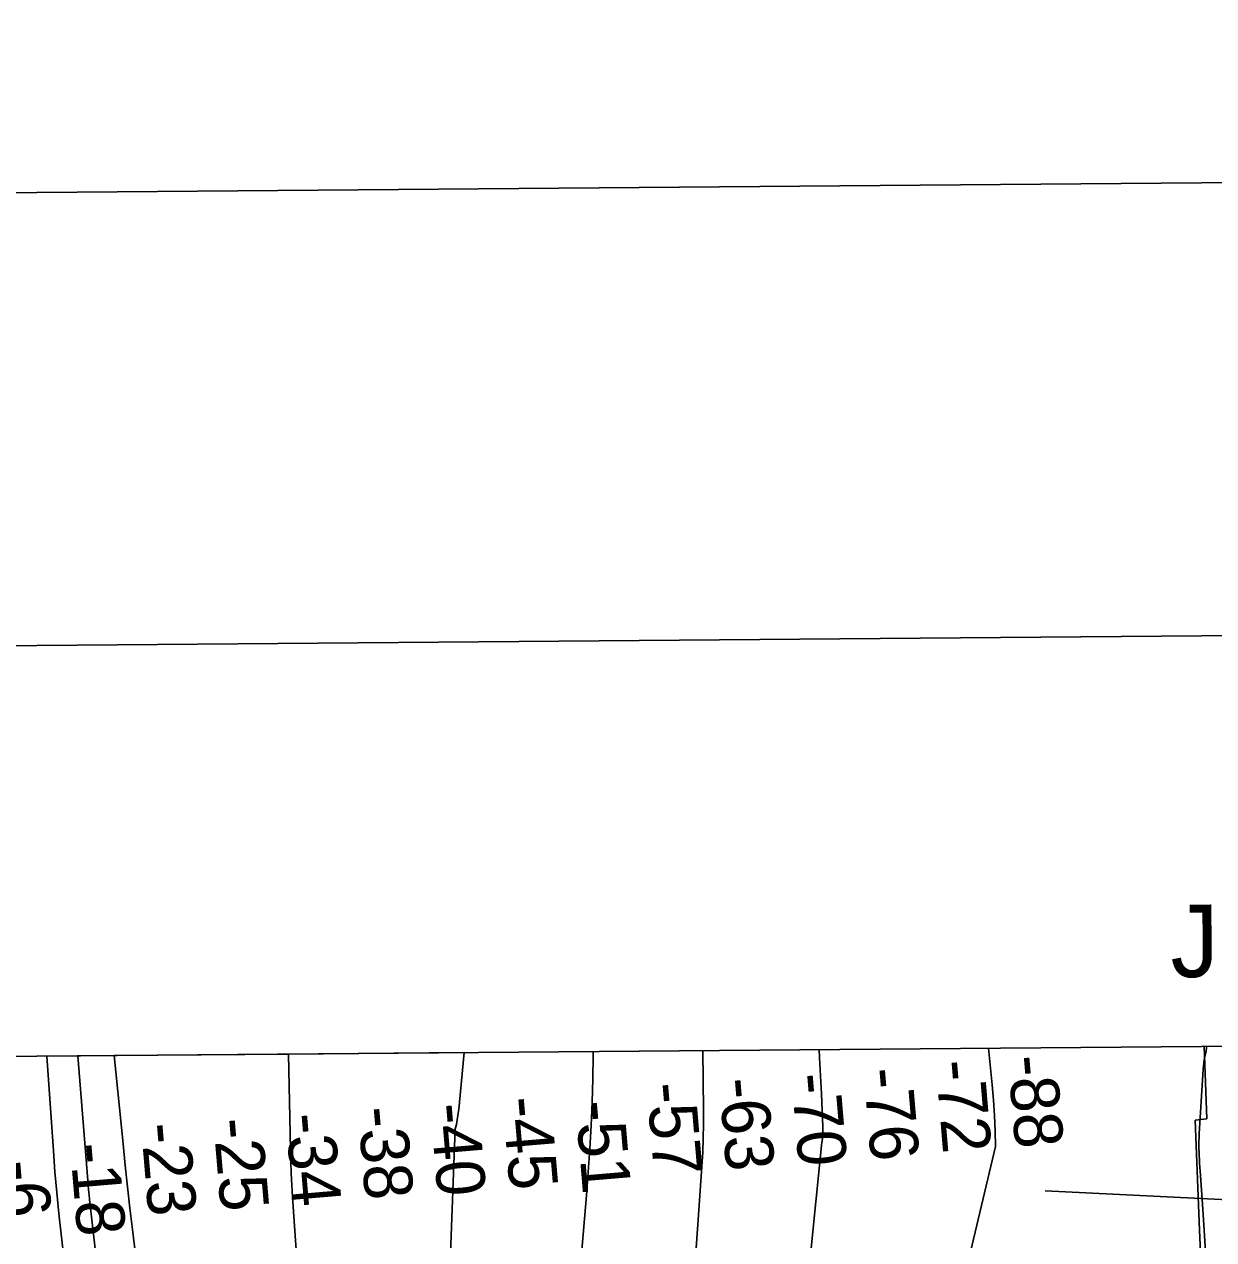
# Model space of a CAD drawing. Extents: x 3567028 to 3605064, y 510945 to 536587.
# Drawn here: x 3576713 to 3578355, y 534326 to 536003 of the extents above; entities that cross this region are included whole.
import ezdxf

# ---------------------------------------------------------------- set-up
doc = ezdxf.new("R2010")
doc.units = 0
for name, color, linetype in [('G-ANNO-NPLT', 7, 'Continuous'), ('V-ANNO-SYMB', 7, 'Continuous'), ('V-ANNO-TEXT', 7, 'Continuous'), ('V-GRID-FRAM', 7, 'Continuous'), ('V-RIVR-RANG', 7, 'Continuous'), ('V-RRAP-RVMT', 7, 'Continuous'), ('V-TOPO-DPTH', 7, 'Continuous'), ('V-TOPO-MAJR', 7, 'Continuous'), ('V-TOPO-MINR', 7, 'Continuous')]:
    doc.layers.add(name, color=color, linetype=linetype)

msp = doc.modelspace()

# ---------------------------------------------------------------- linework, layer by layer
at = {"layer": 'G-ANNO-NPLT'}
msp.add_lwpolyline([(3567815.5, 511528.3), (3604480.9, 511837.7), (3604277, 536003.5), (3567611.7, 535694.2)], close=True, dxfattribs=at)
at = {"layer": 'V-ANNO-SYMB'}
msp.add_lwpolyline([(3570560.3, 512176.6), (3603642.3, 512455.7), (3603449, 535371.4), (3570367, 535092.3), (3570560.3, 512176.6)], dxfattribs=at)
at = {"layer": 'V-GRID-FRAM'}
msp.add_lwpolyline([(3571081.5, 534531.3), (3602744.1, 534798.4), (3602905.4, 516616.2), (3571226.9, 516349), (3571081.5, 534531.3)], dxfattribs=at)
at = {"layer": 'V-RIVR-RANG'}
msp.add_line((3579280.9, 534335.4), (3578122.3, 534393.3), dxfattribs=at)
at = {"layer": 'V-RRAP-RVMT'}
for p, q in [((3578341.9, 534592.6), (3578832.3, 534596.7)), ((3578345.4, 534492.6), (3578341.9, 534592.6)), ((3578329.2, 534490.9), (3578345.4, 534492.6)), ((3578335.3, 534339), (3578329.2, 534490.9)), ((3578341.3, 534206.9), (3578335.3, 534339))]:
    msp.add_line(p, q, dxfattribs=at)
at = {"layer": 'V-TOPO-DPTH'}
for points in [[(3577098.2, 534173), (3577083.6, 534384.5), (3577082.6, 534400.9), (3577081.7, 534417.3), (3577081.1, 534433.7), (3577080.7, 534450.1), (3577078.1, 534581.9), (3577320.5, 534584)], [(3577320.5, 534584), (3577314.1, 534515.8), (3577313.4, 534509.6), (3577312.7, 534503.4), (3577311.8, 534497.2), (3577310.9, 534491.1), (3577309.7, 534485), (3577308.2, 534478.9), (3577264.7, 533322.9)], [(3577320.5, 534584), (3577314.1, 534515.8), (3577313.4, 534509.6), (3577312.7, 534503.4), (3577311.8, 534497.2), (3577310.9, 534491.1), (3577309.7, 534485), (3577308.2, 534478.9), (3577264.7, 533322.9)], [(3576744.3, 534579.1), (3576837.5, 534579.9), (3576849.6, 534457.9), (3576852.7, 534428.3), (3576855.8, 534398.8), (3576859.2, 534369.3), (3576862.6, 534339.8), (3576906.4, 533976.6)], [(3576785.1, 534154), (3576764.2, 534333.4), (3576761.1, 534362.1), (3576758.2, 534390.8), (3576755.7, 534419.5), (3576753.5, 534448.2), (3576744.3, 534579.1)], [(3576837.5, 534579.9), (3577078.1, 534581.9), (3577080.7, 534450.1), (3577081.1, 534433.7), (3577081.7, 534417.3), (3577082.6, 534400.9), (3577083.6, 534384.5), (3577098.2, 534173)], [(3576906.4, 533976.6), (3576862.6, 534339.8), (3576859.2, 534369.3), (3576855.8, 534398.8), (3576852.7, 534428.3), (3576849.6, 534457.9), (3576837.5, 534579.9)]]:
    msp.add_lwpolyline(points, dxfattribs=at)
at = {"layer": 'V-TOPO-MAJR'}
msp.add_lwpolyline([(3577498.7, 534585.5), (3577498.6, 534580), (3577497.8, 534547.8), (3577496.9, 534515.6), (3577495.6, 534483.4), (3577494, 534451.3), (3577491.8, 534419.1), (3577489.3, 534387), (3577474.5, 534214.6)], dxfattribs=at)
at = {"layer": 'V-TOPO-MINR'}
for points in [[(3577320.5, 534584), (3577314.1, 534515.8), (3577313.4, 534509.6), (3577312.7, 534503.4), (3577311.8, 534497.2), (3577310.9, 534491.1), (3577309.7, 534485), (3577308.2, 534478.9), (3577264.7, 533322.9)], [(3577649.7, 534586.7), (3577650.7, 534504.8), (3577650.8, 534485.3), (3577650.5, 534465.7), (3577649.7, 534446.1), (3577648.6, 534426.6), (3577644, 534360.2), (3577640.2, 534307.5)], [(3577810.5, 534588.1), (3577811, 534577), (3577812.2, 534552.1), (3577813.4, 534527.3), (3577815.6, 534481.6), (3577815.6, 534479.6), (3577815.6, 534475.5), (3577815.5, 534473.5), (3577814.9, 534465.9), (3577814.5, 534462), (3577814.1, 534459.4), (3577813.8, 534456.9), (3577813.7, 534455.6), (3577789.8, 534217.9)], [(3578044, 534590.1), (3578049.2, 534539.5), (3578051.1, 534518.3), (3578052.5, 534497), (3578053.4, 534475.7), (3578053.9, 534454.5), (3577870.8, 533682.6)], [(3578346.3, 534264.6), (3578340.2, 534360.8), (3578339.3, 534374.3), (3578338.4, 534387.7), (3578337.5, 534401.1), (3578336.6, 534414.5), (3578335.5, 534431.2), (3578335.1, 534436.3), (3578334.9, 534441.4), (3578334.7, 534446.4), (3578334.5, 534451.5), (3578334.5, 534456.6), (3578334.5, 534461.7), (3578334.7, 534466.7), (3578334.9, 534471.8), (3578340.4, 534561.2), (3578340.8, 534565.5), (3578341.2, 534569.7), (3578341.9, 534573.9), (3578342.6, 534578.2), (3578343.4, 534582.4), (3578344.3, 534586.6), (3578345.1, 534590.8), (3578345.5, 534592.6)], [(3576744.3, 534579.1), (3576753.5, 534448.2), (3576755.7, 534419.5), (3576758.2, 534390.8), (3576761.1, 534362.1), (3576764.2, 534333.4), (3576785.1, 534154)], [(3576787.3, 534579.5), (3576801, 534407.4), (3576801.5, 534400.9), (3576802.1, 534394.4), (3576802.8, 534387.9), (3576803.5, 534381.4), (3576901.9, 533526.2)], [(3576837.5, 534579.9), (3576849.6, 534457.9), (3576852.7, 534428.3), (3576855.8, 534398.8), (3576859.2, 534369.3), (3576862.6, 534339.8), (3576906.4, 533976.6)], [(3577078.1, 534581.9), (3577080.7, 534450.1), (3577081.1, 534433.7), (3577081.7, 534417.3), (3577082.6, 534400.9), (3577083.6, 534384.5), (3577098.2, 534173)]]:
    msp.add_lwpolyline(points, dxfattribs=at)

# ---------------------------------------------------------------- texts
at = {"layer": 'V-ANNO-TEXT'}
msp.add_text('JOINS SHEET 46', height=100, rotation=0.4833, dxfattribs=at).set_placement((3578295.5, 534688))
at = {"layer": 'V-RIVR-RANG'}
for s, p in [('-72', (3577970.8, 534572)), ('-88', (3578070.6, 534578.6)), ('-70', (3577771.6, 534553.8)), ('-76', (3577871.3, 534561.2)), ('-57', (3577572, 534540.8)), ('-63', (3577671.8, 534547.4)), ('-45', (3577372.9, 534521.3)), ('-38', (3577173.4, 534507.6)), ('-40', (3577273.3, 534512.4)), ('-51', (3577473.7, 534516.1)), ('-23', (3576874.2, 534485.2)), ('-25', (3576974, 534491.8)), ('-34', (3577073.8, 534498.6)), ('-18', (3576776.2, 534457.5)), ('-6', (3576677.9, 534433.6))]:
    msp.add_text(s, height=67, rotation=274.8333, dxfattribs=at).set_placement(p)

doc.saveas('drawing.dxf')
